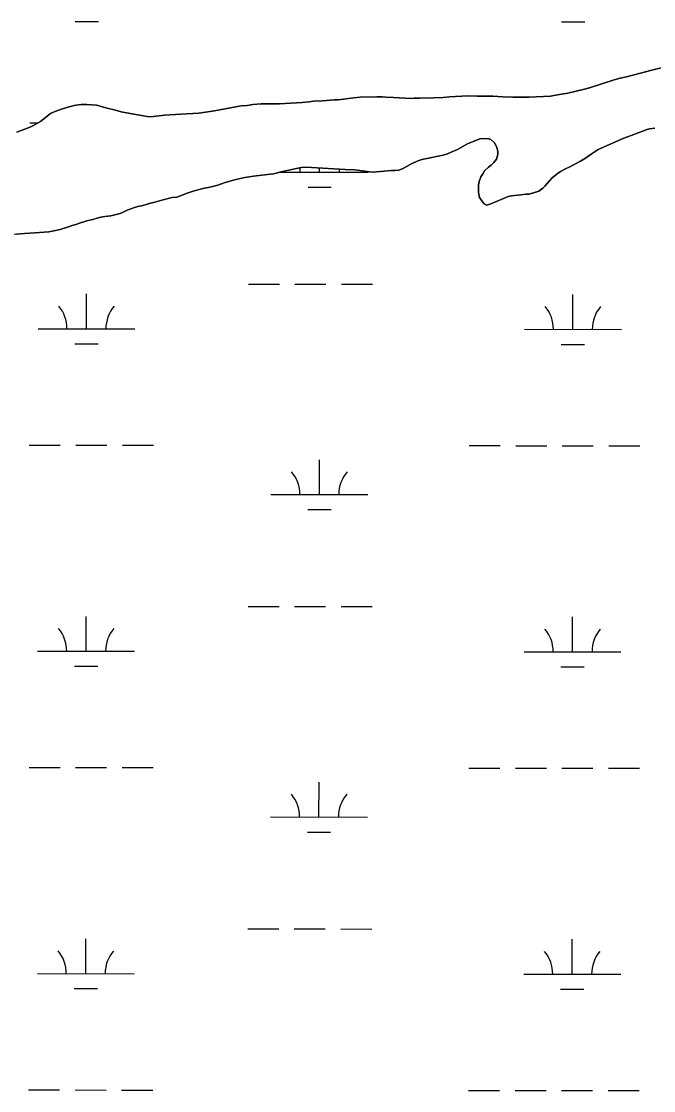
# Model space of a CAD drawing. Extents: x 3148686 to 3186545, y 916144 to 941516.
# Drawn here: x 3161311 to 3161964, y 924463 to 925566 of the extents above; entities that cross this region are included whole.
import ezdxf

# ---------------------------------------------------------------- set-up
doc = ezdxf.new("R2010")
doc.units = 0
for name, color, linetype in [('V-SITE-VEGE', 7, 'Continuous'), ('V-TOPO-SHOR', 7, 'Continuous'), ('V-WETL-SWMP', 7, 'Continuous')]:
    doc.layers.add(name, color=color, linetype=linetype)

msp = doc.modelspace()

# ---------------------------------------------------------------- linework, layer by layer
at = {"layer": 'V-SITE-VEGE'}
for points in [[(3161987.9, 925522.1), (3161961.8, 925515.5), (3161935.5, 925508.5), (3161929, 925507.2), (3161922.9, 925505.6), (3161911.3, 925501.9), (3161897.4, 925497.2), (3161890.9, 925495.5), (3161875.2, 925491.8), (3161864.4, 925490.2), (3161857.3, 925488.8), (3161835.1, 925487.7), (3161818.3, 925487.7), (3161807.9, 925488), (3161797.6, 925488.6), (3161781.5, 925488.6), (3161771.8, 925488.9), (3161753.1, 925488.1), (3161746.4, 925487.4), (3161736.6, 925486.9), (3161722.8, 925486.5), (3161716.5, 925486.6), (3161713, 925486.4), (3161695.2, 925487.4), (3161687.3, 925487.5), (3161683.6, 925488), (3161677.9, 925488.1), (3161660.9, 925487.5), (3161654.4, 925487), (3161638.1, 925484.9), (3161633.8, 925484.8), (3161621.8, 925483.9), (3161612.5, 925483.4), (3161608, 925482.7), (3161600.9, 925482.2), (3161577.5, 925480.8), (3161558.6, 925480.7), (3161550.1, 925480), (3161544.2, 925479.2), (3161538.1, 925478.7), (3161516.1, 925474.5), (3161510.4, 925473.6)], [(3161510.4, 925473.6), (3161494.3, 925471.3), (3161475.8, 925470), (3161458.8, 925469.2), (3161444.7, 925467.3), (3161440.9, 925467.8), (3161427.1, 925470), (3161414.3, 925472.6), (3161408.5, 925474.3), (3161399.6, 925476.4), (3161388.8, 925479.4), (3161378.3, 925480.1), (3161373, 925480), (3161367.3, 925479.3), (3161359.2, 925477.3), (3161351.6, 925475), (3161344.9, 925472.4), (3161341.2, 925470.7), (3161330.9, 925462.5), (3161323, 925458.1), (3161319.1, 925456.3), (3161313.8, 925454.2), (3161306.4, 925451.6)], [(3161705, 925414.2), (3161714.2, 925419.2), (3161722.3, 925422.5), (3161726.2, 925423.5), (3161746.5, 925427.9), (3161750.8, 925429.2), (3161754.8, 925430.8), (3161761.2, 925433.8), (3161771.6, 925439.5), (3161784.2, 925444.8), (3161792.1, 925445.1), (3161795.7, 925444.1), (3161799.3, 925440.6), (3161801.5, 925436.7), (3161802.9, 925431.8), (3161802.8, 925428.4), (3161801.4, 925423.5), (3161798.7, 925420.1), (3161796, 925417.5), (3161793.1, 925415.3), (3161789.2, 925411.5), (3161787.2, 925408.7), (3161785.3, 925405.3), (3161783.6, 925400.6), (3161783, 925397.2), (3161782.9, 925389.3), (3161783.8, 925384.2), (3161786.2, 925380.8), (3161788.6, 925377.7), (3161791.4, 925376.2), (3161795.7, 925377.6), (3161802, 925380.5), (3161808.7, 925383.1), (3161813.6, 925385.3), (3161817.1, 925386), (3161826.4, 925386.9), (3161831.7, 925387.7), (3161835.3, 925387.6), (3161845.1, 925390.5), (3161849.2, 925393.7), (3161851.5, 925395.9), (3161858.7, 925403.9), (3161864, 925408.5), (3161867.5, 925410.9), (3161873.2, 925413.9), (3161876.6, 925415.5), (3161888.1, 925421.6), (3161893.2, 925424.6), (3161898.1, 925428), (3161903.2, 925431.7), (3161906.5, 925433.7), (3161932.8, 925445.5), (3161940.3, 925448.1), (3161947.6, 925451), (3161951.3, 925452.2), (3161956, 925454), (3161959.4, 925454.9), (3161964.7, 925455.7)], [(3161305.8, 925346.3), (3161314.6, 925347), (3161325, 925347.5), (3161339.5, 925348.7), (3161346.4, 925349.9), (3161351.3, 925351), (3161358.7, 925353.4), (3161363.6, 925355.1), (3161367.3, 925356.1), (3161372.3, 925357.9), (3161375.5, 925358.9), (3161378.6, 925360.1), (3161384.9, 925361.4), (3161389.5, 925362.8), (3161393.3, 925363.7), (3161397.2, 925364.5), (3161403.6, 925365.2), (3161408.9, 925366.7), (3161413, 925367.7), (3161416.2, 925369.1), (3161420.3, 925371.1), (3161428, 925373.8), (3161431.5, 925374.8), (3161436.4, 925375.9), (3161444.3, 925378.2), (3161448.8, 925379.2), (3161456.1, 925381.3), (3161466.9, 925384), (3161471.5, 925384.4), (3161477.2, 925386.5), (3161481.3, 925388.3), (3161489.5, 925391), (3161500.2, 925393.7), (3161504.3, 925394.3), (3161513.8, 925397), (3161521.4, 925399.5), (3161532.6, 925402.6), (3161541.9, 925404.6), (3161550.6, 925406.1), (3161565.1, 925407.7), (3161571.3, 925408.6), (3161580.5, 925410.9), (3161599.8, 925415.2), (3161604.7, 925415.3), (3161610.7, 925415.2), (3161645.4, 925413), (3161654.9, 925412.6), (3161663.2, 925411.7), (3161670.5, 925410.6), (3161673.7, 925410.4), (3161685.7, 925411.2), (3161692.8, 925411.9), (3161696.6, 925411.9), (3161700.7, 925412.4), (3161705, 925414.2)]]:
    msp.add_lwpolyline(points, dxfattribs=at)
at = {"layer": 'V-TOPO-SHOR'}
for points in [[(3161911.3, 925501.9), (3161922.9, 925505.6), (3161929, 925507.2), (3161935.5, 925508.5), (3161961.8, 925515.5), (3161987.9, 925522.1)], [(3161306.4, 925451.6), (3161313.8, 925454.2), (3161319.1, 925456.3), (3161323, 925458.1), (3161330.9, 925462.5), (3161341.2, 925470.7), (3161344.9, 925472.4), (3161351.6, 925475), (3161359.2, 925477.3), (3161367.3, 925479.3), (3161373, 925480), (3161378.3, 925480.1), (3161388.8, 925479.4), (3161399.6, 925476.4), (3161408.5, 925474.3), (3161414.3, 925472.6), (3161427.1, 925470), (3161440.9, 925467.8), (3161444.7, 925467.3), (3161458.8, 925469.2), (3161475.8, 925470), (3161494.3, 925471.3), (3161510.4, 925473.6), (3161516.1, 925474.5), (3161538.1, 925478.7), (3161544.2, 925479.2), (3161550.1, 925480), (3161558.6, 925480.7), (3161577.5, 925480.8), (3161600.9, 925482.2), (3161608, 925482.7), (3161612.5, 925483.4), (3161621.8, 925483.9), (3161633.8, 925484.8), (3161638.1, 925484.9), (3161654.4, 925487), (3161660.9, 925487.5), (3161677.9, 925488.1), (3161683.6, 925488), (3161687.3, 925487.5), (3161695.2, 925487.4), (3161713, 925486.4), (3161716.5, 925486.6), (3161722.8, 925486.5), (3161736.6, 925486.9), (3161746.4, 925487.4), (3161753.1, 925488.1), (3161771.8, 925488.9), (3161781.5, 925488.6), (3161797.6, 925488.6), (3161807.9, 925488), (3161818.3, 925487.7), (3161835.1, 925487.7), (3161857.3, 925488.8), (3161864.4, 925490.1), (3161875.2, 925491.8), (3161890.9, 925495.5), (3161897.4, 925497.2), (3161911.3, 925501.9)], [(3161964.7, 925455.7), (3161959.4, 925454.9), (3161956, 925454), (3161951.3, 925452.2), (3161947.6, 925451), (3161940.3, 925448.1), (3161932.8, 925445.5), (3161906.5, 925433.7), (3161903.2, 925431.7), (3161898.1, 925428), (3161893.2, 925424.6), (3161888.1, 925421.6), (3161876.6, 925415.5), (3161873.2, 925413.9), (3161867.5, 925410.9), (3161864, 925408.5), (3161858.7, 925403.9), (3161851.5, 925395.9), (3161849.2, 925393.7), (3161845.1, 925390.5), (3161835.3, 925387.6), (3161831.7, 925387.7), (3161826.4, 925386.9)], [(3161826.4, 925386.9), (3161817.1, 925386), (3161813.6, 925385.3), (3161808.7, 925383.1), (3161802, 925380.5), (3161795.7, 925377.6), (3161791.4, 925376.2), (3161788.6, 925377.7), (3161786.2, 925380.8), (3161783.8, 925384.2), (3161782.9, 925389.3), (3161783, 925397.2), (3161783.6, 925400.6), (3161785.3, 925405.3), (3161787.2, 925408.7), (3161789.2, 925411.5), (3161793.1, 925415.3), (3161796, 925417.5), (3161798.7, 925420.1), (3161801.4, 925423.5), (3161802.8, 925428.4), (3161802.9, 925431.8), (3161801.5, 925436.7), (3161799.3, 925440.6), (3161795.7, 925444.1), (3161792.1, 925445.1), (3161784.2, 925444.8), (3161771.6, 925439.5), (3161761.2, 925433.8), (3161754.8, 925430.8), (3161750.8, 925429.2), (3161746.5, 925427.9), (3161726.2, 925423.5), (3161722.3, 925422.5), (3161714.2, 925419.2), (3161705, 925414.2), (3161700.7, 925412.4), (3161696.6, 925411.9), (3161692.8, 925411.9), (3161685.7, 925411.2), (3161673.7, 925410.4), (3161670.5, 925410.6), (3161663.2, 925411.7), (3161654.9, 925412.6), (3161645.4, 925413), (3161610.7, 925415.2), (3161604.7, 925415.3), (3161599.8, 925415.2), (3161580.5, 925410.9), (3161571.3, 925408.6), (3161565.1, 925407.7), (3161550.6, 925406.1), (3161541.9, 925404.6), (3161532.6, 925402.6), (3161521.4, 925399.5), (3161513.8, 925397), (3161504.3, 925394.3), (3161500.2, 925393.7), (3161489.5, 925391), (3161481.3, 925388.3), (3161477.2, 925386.5), (3161471.5, 925384.4), (3161466.9, 925384), (3161456.1, 925381.3), (3161448.8, 925379.2), (3161444.3, 925378.2), (3161436.4, 925375.9), (3161431.5, 925374.8), (3161428, 925373.8), (3161420.3, 925371.1), (3161416.2, 925369.1), (3161413, 925367.7), (3161408.9, 925366.7), (3161403.6, 925365.2)], [(3161305.8, 925346.3), (3161314.6, 925347), (3161325, 925347.5), (3161339.5, 925348.7), (3161346.4, 925349.9), (3161351.3, 925351), (3161358.7, 925353.4), (3161363.6, 925355.1), (3161367.3, 925356.1), (3161372.3, 925357.9), (3161375.5, 925358.9), (3161378.6, 925360.1), (3161385, 925361.4), (3161389.5, 925362.8), (3161393.3, 925363.7), (3161397.2, 925364.5), (3161403.6, 925365.2)]]:
    msp.add_lwpolyline(points, dxfattribs=at)
at = {"layer": 'V-WETL-SWMP'}
for p, q in [((3161366.7, 925565.8), (3161390.7, 925565.8)), ((3161868.6, 925565.3), (3161892.6, 925565.3)), ((3161319.8, 925461.2), (3161328.7, 925461.2)), ((3161577.6, 925410.2), (3161669, 925410.1)), ((3161619, 925410.2), (3161619, 925414.7)), ((3161607, 925394.8), (3161631, 925394.7)), ((3161545.5, 925294.8), (3161577.5, 925294.8)), ((3161593.5, 925294.8), (3161625.5, 925294.7)), ((3161641.5, 925294.7), (3161673.5, 925294.7)), ((3161378.4, 925248.6), (3161378.4, 925284.6)), ((3161880.3, 925248), (3161880.3, 925284)), ((3161328.4, 925248.6), (3161428.4, 925248.5)), ((3161830.3, 925248.1), (3161930.3, 925248)), ((3161366.4, 925233.2), (3161390.4, 925233.1)), ((3161868.3, 925232.6), (3161892.3, 925232.6)), ((3161319.4, 925128.6), (3161351.4, 925128.5)), ((3161367.4, 925128.5), (3161399.4, 925128.5)), ((3161415.4, 925128.5), (3161447.4, 925128.4)), ((3161773.3, 925128.1), (3161805.3, 925128.1)), ((3161821.3, 925128), (3161853.3, 925128)), ((3161869.3, 925128), (3161901.3, 925128)), ((3161917.3, 925127.9), (3161949.3, 925127.9)), ((3161618.7, 925077.5), (3161618.7, 925113.5)), ((3161568.7, 925077.6), (3161668.7, 925077.5)), ((3161606.7, 925062.1), (3161630.7, 925062.1)), ((3161545.1, 924962.2), (3161577.1, 924962.1)), ((3161593.1, 924962.1), (3161625.1, 924962.1)), ((3161641.1, 924962.1), (3161673.1, 924962)), ((3161378, 924915.9), (3161378.1, 924951.9)), ((3161879.9, 924915.4), (3161880, 924951.4)), ((3161328, 924916), (3161428, 924915.9)), ((3161829.9, 924915.4), (3161929.9, 924915.3)), ((3161366, 924900.5), (3161390, 924900.5)), ((3161867.9, 924900), (3161891.9, 924899.9)), ((3161319.1, 924795.9), (3161351.1, 924795.9)), ((3161367.1, 924795.8), (3161399.1, 924795.8)), ((3161415.1, 924795.8), (3161447.1, 924795.8)), ((3161773, 924795.4), (3161805, 924795.4)), ((3161821, 924795.4), (3161853, 924795.3)), ((3161869, 924795.3), (3161901, 924795.3)), ((3161917, 924795.3), (3161949, 924795.2)), ((3161618.3, 924744.8), (3161618.4, 924780.8)), ((3161568.3, 924744.9), (3161668.3, 924744.8)), ((3161606.3, 924729.4), (3161630.3, 924729.4)), ((3161544.8, 924629.5), (3161576.8, 924629.4)), ((3161592.8, 924629.4), (3161624.8, 924629.4)), ((3161640.8, 924629.4), (3161672.8, 924629.3)), ((3161377.7, 924583.2), (3161377.7, 924619.2)), ((3161879.6, 924582.7), (3161879.6, 924618.7)), ((3161327.7, 924583.3), (3161427.7, 924583.2)), ((3161829.6, 924582.8), (3161929.6, 924582.6)), ((3161365.7, 924567.8), (3161389.7, 924567.8)), ((3161867.6, 924567.3), (3161891.6, 924567.3)), ((3161318.7, 924463.2), (3161350.7, 924463.2)), ((3161366.7, 924463.2), (3161398.7, 924463.1)), ((3161414.7, 924463.1), (3161446.7, 924463.1)), ((3161772.6, 924462.7), (3161804.6, 924462.7)), ((3161820.6, 924462.7), (3161852.6, 924462.7)), ((3161868.6, 924462.6), (3161900.6, 924462.6)), ((3161916.6, 924462.6), (3161948.6, 924462.6))]:
    msp.add_line(p, q, dxfattribs=at)
for points in [[(3161306.4, 925451.6), (3161313.8, 925454.2), (3161319.1, 925456.3), (3161323, 925458.1), (3161330.9, 925462.5), (3161341.2, 925470.7), (3161344.9, 925472.4), (3161351.6, 925475), (3161359.2, 925477.3), (3161367.3, 925479.3), (3161373, 925480), (3161378.3, 925480.1), (3161388.8, 925479.4), (3161399.6, 925476.4), (3161408.5, 925474.3), (3161414.3, 925472.6), (3161427.1, 925470), (3161440.9, 925467.8), (3161444.7, 925467.3), (3161458.8, 925469.2), (3161475.8, 925470), (3161494.3, 925471.3), (3161510.4, 925473.6), (3161516.1, 925474.5), (3161538.1, 925478.7), (3161544.2, 925479.2), (3161550.1, 925480), (3161558.6, 925480.7), (3161577.5, 925480.8), (3161600.9, 925482.2), (3161608, 925482.7), (3161612.5, 925483.4), (3161621.8, 925483.9), (3161633.8, 925484.8), (3161638.1, 925484.9), (3161654.4, 925487), (3161660.9, 925487.5), (3161677.9, 925488.1), (3161683.6, 925488), (3161687.3, 925487.5), (3161695.2, 925487.4), (3161713, 925486.4), (3161716.5, 925486.6), (3161722.8, 925486.5), (3161736.6, 925486.9), (3161746.4, 925487.4), (3161753.1, 925488.1), (3161771.8, 925488.9), (3161781.5, 925488.6), (3161797.6, 925488.6), (3161807.9, 925488), (3161818.3, 925487.7), (3161835.1, 925487.7), (3161857.3, 925488.8), (3161864.4, 925490.1), (3161875.2, 925491.8), (3161890.9, 925495.5), (3161897.4, 925497.2), (3161911.3, 925501.9), (3161922.9, 925505.6), (3161929, 925507.2), (3161935.5, 925508.5), (3161961.8, 925515.5), (3161987.9, 925522.1)], [(3161964.7, 925455.7), (3161959.4, 925454.9), (3161956, 925454), (3161951.3, 925452.2), (3161947.6, 925451), (3161940.3, 925448.1), (3161932.8, 925445.5), (3161906.5, 925433.7), (3161903.2, 925431.7), (3161898.1, 925428), (3161893.2, 925424.6), (3161888.1, 925421.6), (3161876.6, 925415.5), (3161873.2, 925413.9), (3161867.5, 925410.9), (3161864, 925408.5), (3161858.7, 925403.9), (3161851.5, 925395.9), (3161849.2, 925393.7), (3161845.1, 925390.5), (3161835.3, 925387.6), (3161831.7, 925387.7), (3161826.4, 925386.9), (3161817.1, 925386), (3161813.6, 925385.3), (3161808.7, 925383.1), (3161802, 925380.5), (3161795.7, 925377.6), (3161791.4, 925376.2), (3161788.6, 925377.7), (3161786.2, 925380.7), (3161783.8, 925384.2), (3161782.9, 925389.3), (3161783, 925397.2), (3161783.6, 925400.6), (3161785.3, 925405.3), (3161787.2, 925408.7), (3161789.2, 925411.5), (3161793.1, 925415.3), (3161796, 925417.5), (3161798.7, 925420.1), (3161801.4, 925423.5), (3161802.8, 925428.4), (3161802.9, 925431.8), (3161801.5, 925436.7), (3161799.3, 925440.6), (3161795.7, 925444.1), (3161792.1, 925445.1), (3161784.2, 925444.8), (3161771.6, 925439.5), (3161761.2, 925433.8), (3161754.8, 925430.8), (3161750.8, 925429.2), (3161746.5, 925427.9), (3161726.2, 925423.5), (3161722.3, 925422.5), (3161714.2, 925419.2), (3161705, 925414.2), (3161700.7, 925412.4), (3161696.6, 925411.9), (3161692.8, 925411.9), (3161685.7, 925411.2), (3161673.7, 925410.4), (3161670.5, 925410.6), (3161663.2, 925411.7), (3161654.9, 925412.6), (3161645.4, 925413), (3161610.7, 925415.2), (3161604.7, 925415.3), (3161599.8, 925415.2), (3161580.5, 925410.9), (3161571.3, 925408.6), (3161565.1, 925407.7), (3161550.6, 925406.1), (3161541.9, 925404.6), (3161532.6, 925402.6), (3161521.4, 925399.5), (3161513.8, 925397), (3161504.3, 925394.3), (3161500.2, 925393.7), (3161489.5, 925391), (3161481.3, 925388.3), (3161477.2, 925386.5), (3161471.5, 925384.4), (3161466.9, 925384), (3161456.1, 925381.3), (3161448.8, 925379.2), (3161444.3, 925378.2), (3161436.4, 925375.9), (3161431.5, 925374.8), (3161428, 925373.8), (3161420.3, 925371.1), (3161416.2, 925369.1), (3161413, 925367.7), (3161408.9, 925366.7), (3161403.6, 925365.2)], [(3161403.6, 925365.2), (3161397.2, 925364.5), (3161393.3, 925363.7), (3161389.5, 925362.8), (3161385, 925361.4), (3161378.6, 925360.1), (3161375.5, 925358.9), (3161372.3, 925357.9), (3161367.3, 925356.1), (3161363.6, 925355.1), (3161358.7, 925353.4), (3161351.3, 925351), (3161346.4, 925349.9), (3161339.5, 925348.7), (3161325, 925347.5), (3161314.6, 925347), (3161305.8, 925346.3), (3161288.2, 925344.5), (3161277, 925342.8)]]:
    msp.add_lwpolyline(points, dxfattribs=at)
for centre, start, end in [((3161563.8, 925410.7), 359.1678, 6.8746), ((3161674.3, 925410.6), 175.5034, 180.7115), ((3161323.1, 925249.1), 359.1678, 40.7115), ((3161433.6, 925249), 139.1678, 180.7115), ((3161825, 925248.6), 359.1678, 40.7115), ((3161935.5, 925248.5), 139.1678, 180.7115), ((3161563.4, 925078), 359.1678, 40.7115), ((3161673.9, 925077.9), 139.1678, 180.7115), ((3161322.8, 924916.4), 359.1678, 40.7115), ((3161433.3, 924916.3), 139.1678, 180.7115), ((3161824.7, 924915.9), 359.1678, 40.7115), ((3161935.2, 924915.8), 139.1678, 180.7115), ((3161563.1, 924745.4), 359.1678, 40.7115), ((3161673.6, 924745.3), 139.1678, 180.7115), ((3161322.4, 924583.8), 359.1678, 40.7115), ((3161432.9, 924583.6), 139.1678, 180.7115), ((3161824.3, 924583.2), 359.1678, 40.7115), ((3161934.8, 924583.1), 139.1678, 180.7115)]:
    msp.add_arc(centre, 35.2, start, end, dxfattribs=at)

doc.saveas('drawing.dxf')
